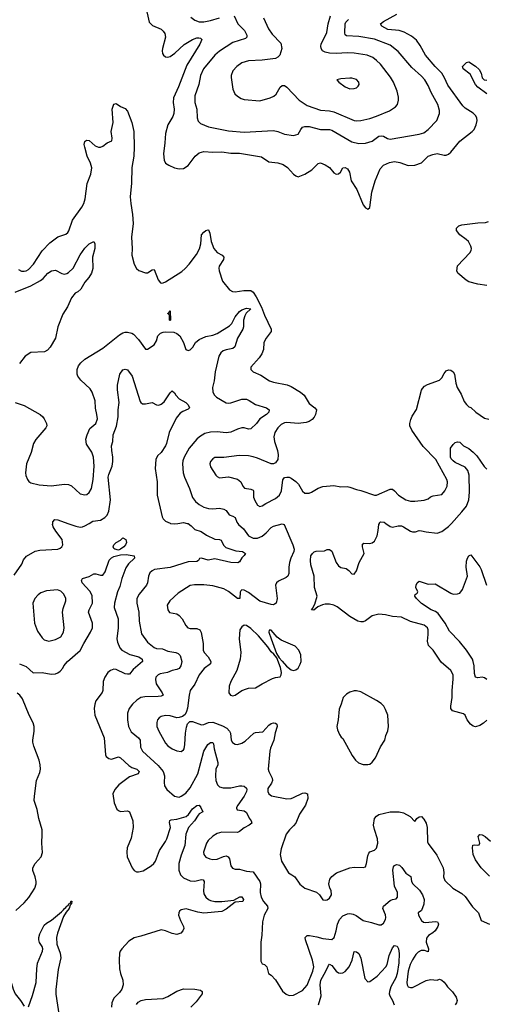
# Model space of a CAD drawing. Header units: inches. Extents: x 1682530 to 1839546, y 640742 to 791647.
# Tile 632 of 656: x 1795431 to 1799586, y 685715 to 694487. Entities that reach past the tile are written whole.
import ezdxf

# ---------------------------------------------------------------- set-up
doc = ezdxf.new("R2010")
doc.units = ezdxf.units.IN
doc.header["$MEASUREMENT"] = 0
doc.layers.add('B7698', color=7, linetype='Continuous')
doc.layers.add('B7699', color=7, linetype='Continuous')

msp = doc.modelspace()

# ---------------------------------------------------------------- linework, layer by layer
at = {"layer": 'B7698', "color": 5}
for points, elevation in [([(1795382.4, 689537.6), (1795450, 689636), (1795463.6, 689676.4), (1795491.4, 689708.6), (1795570, 689751.8), (1795610, 689761.1), (1795770, 689770.3), (1795790, 689777.6), (1795805.1, 689790), (1795814.3, 689810), (1795810, 689856), (1795754, 689930), (1795729.7, 689970), (1795723.5, 689990), (1795724.7, 690000)], 540), ([(1795861, 690000), (1795930, 689975.3), (1795970, 689966.3), (1795990, 689968.9), (1796010, 689978), (1796049.3, 690000)], 540), ([(1796921.6, 690000), (1796930, 689998.3), (1796958.2, 689978.2), (1796990, 689944.9), (1797047, 689927), (1797094.7, 689894.7), (1797170, 689858), (1797210, 689857), (1797224, 689850), (1797245.4, 689805.4), (1797266.2, 689786.2), (1797356.3, 689756.3), (1797416.3, 689750), (1797441.3, 689730), (1797430, 689712.3), (1797408.1, 689691.9), (1797390, 689656), (1797372.8, 689647.2), (1797310, 689651.1), (1797170, 689684.2), (1797110, 689673.3), (1797050, 689689.5), (1797033.7, 689686.3), (1797024.9, 689670), (1797010, 689660.5), (1796930, 689657), (1796770, 689608), (1796630.2, 689589.8), (1796610, 689578.5), (1796590, 689558.7), (1796578.5, 689530), (1796569.2, 689470.8), (1796559.6, 689450), (1796495.6, 689370), (1796474.9, 689330), (1796473.8, 689290), (1796492.8, 689210), (1796494.3, 689130), (1796516.9, 689016.9), (1796570, 688941.7), (1796630, 688892.9), (1796650, 688885.7), (1796703.6, 688883.6), (1796750, 688861.7), (1796822.8, 688850), (1796842, 688842), (1796861.4, 688821.4), (1796875.6, 688770), (1796865.8, 688730), (1796850, 688706), (1796830, 688697.1), (1796790, 688689.8), (1796747.5, 688672.5), (1796682, 688658), (1796663, 688650), (1796643.8, 688630), (1796639.5, 688610), (1796647.4, 688570), (1796700.9, 688490), (1796708, 688470), (1796690, 688461), (1796662.8, 688457.2), (1796545.2, 688454.8), (1796511, 688449), (1796474.9, 688425.1), (1796436.5, 688390), (1796405.7, 688350), (1796390.3, 688310), (1796390.2, 688250.2), (1796399.6, 688190), (1796422.3, 688142.3), (1796489, 688090), (1796503.5, 688070), (1796507.1, 688007.1), (1796524.7, 687970), (1796663.9, 687843.9), (1796709.4, 687790), (1796721.6, 687750), (1796717.6, 687690), (1796722, 687662), (1796742, 687630), (1796810, 687568.5), (1796850, 687561.1), (1796870, 687568.9), (1796910, 687596.5), (1796950, 687644.6), (1797018.8, 687770), (1797071.1, 687970), (1797106.4, 688030), (1797130, 688046.3), (1797150, 688046.4), (1797156.2, 688036.2), (1797161.7, 687990), (1797195.8, 687870), (1797194.4, 687850), (1797178.8, 687810), (1797175, 687750), (1797176.5, 687710), (1797191.2, 687671.2), (1797210, 687653.7), (1797244.2, 687644.2), (1797310, 687645), (1797390, 687661.7), (1797410, 687662), (1797430, 687658.4), (1797450, 687640.7), (1797453.6, 687630), (1797451, 687610), (1797430, 687569.8), (1797372.8, 687490), (1797361.3, 687470), (1797362.3, 687462.3), (1797368.1, 687448.1), (1797430, 687438.2), (1797450, 687424.6), (1797475, 687375), (1797493.4, 687350), (1797498.7, 687330), (1797474.4, 687310), (1797431.4, 687288.6), (1797390, 687256.1), (1797370, 687246.2), (1797232.5, 687247.5), (1797190, 687235.8), (1797150, 687213.6), (1797110, 687175.1), (1797094.9, 687150), (1797072.7, 687090), (1797068.5, 687070), (1797070.5, 687050.5), (1797090, 687026), (1797124.7, 687010), (1797150, 687005.3), (1797190, 687007), (1797247.1, 687032.9), (1797270, 687037.6), (1797286.8, 687030), (1797299.5, 687010), (1797310.3, 686950.3), (1797326.8, 686926.8), (1797350, 686920.3), (1797390, 686919.6), (1797450, 686901.3), (1797510, 686894.6), (1797569.2, 686810), (1797576.2, 686790), (1797573.2, 686710), (1797582.7, 686670), (1797601.2, 686630), (1797636.9, 686590), (1797640.9, 686570), (1797607.9, 686510), (1797592.8, 686450), (1797587.4, 686330), (1797579.5, 686270), (1797579.3, 686099.3), (1797590, 686076), (1797610.6, 686070.6), (1797631, 686050), (1797646.8, 685990), (1797670, 685974.8), (1797710, 685933), (1797772.7, 685832.7), (1797805.1, 685805.1), (1797830, 685794.6), (1797870, 685796.9), (1797950, 685838), (1797990, 685886.4), (1798042.6, 686010), (1798049.8, 686050), (1798039.8, 686110), (1797975, 686290), (1797974.7, 686310), (1797990, 686327.4), (1798011.8, 686328.2), (1798077.3, 686317.3), (1798130, 686301.2), (1798210, 686292.7), (1798230.8, 686309.2), (1798250, 686370.6), (1798262, 686430), (1798280.5, 686470), (1798310, 686502.7), (1798350, 686522.5), (1798370, 686524.4), (1798399.6, 686519.6), (1798426.6, 686506.6), (1798490, 686462), (1798565.3, 686445.3), (1798630, 686422.8), (1798650, 686422.8), (1798670, 686437.3), (1798689.5, 686470), (1798692.4, 686490), (1798690, 686513.2), (1798663.6, 686570), (1798671.6, 686590), (1798730, 686640.4), (1798750, 686650.4), (1798784.5, 686655.5), (1798794.5, 686670), (1798794.5, 686710), (1798769.1, 686769.1), (1798752.7, 686910), (1798760.8, 686939.2), (1798769.2, 686950.8), (1798782.1, 686957.9), (1798790, 686961.2), (1798814.1, 686954.1), (1798834.4, 686934.4), (1798870, 686882.3), (1798913.1, 686853.1), (1798921.6, 686810), (1798931.2, 686790), (1798991.4, 686731.4), (1799017.7, 686690), (1799032.5, 686650), (1799031.1, 686608.9), (1799010, 686551.3), (1798978.8, 686530), (1798982.6, 686510), (1799010, 686460.7), (1799026.6, 686446.6), (1799043.8, 686443.8), (1799134.3, 686454.3), (1799150.6, 686450), (1799157.7, 686437.7), (1799160.4, 686430), (1799154.9, 686410), (1799130.2, 686369.8), (1799110, 686351.2), (1799071.9, 686328.1), (1799054.3, 686305.7), (1799051.3, 686270), (1799070.3, 686209.7), (1799070, 686184), (1799036.1, 686196.1), (1799006, 686194), (1798980.8, 686179.2), (1798960.3, 686159.7), (1798927.8, 686112.2), (1798907.8, 686070), (1798890.8, 686010), (1798878.5, 685910), (1798880.3, 685890), (1798890.3, 685870.3), (1798910, 685863.7), (1798930, 685866), (1799050, 685927.9), (1799090, 685937.4), (1799149.1, 685930.9), (1799170, 685938), (1799190, 685931), (1799210, 685914), (1799230.5, 685890), (1799240.7, 685870), (1799285.1, 685825.1), (1799319.3, 685779.3), (1799326.7, 685750), (1799321.6, 685730), (1799309.2, 685710)], 540), ([(1797373, 690000), (1797380.2, 689990), (1797422.8, 689950), (1797470, 689890.3), (1797510, 689869.1), (1797550, 689867.9), (1797590, 689885.3), (1797625.4, 689914.6), (1797670, 689962.8), (1797690, 689973.8), (1797770, 689995.3), (1797786, 689990), (1797863.6, 689810), (1797874.9, 689770), (1797873.7, 689750), (1797845.5, 689690), (1797832.6, 689650), (1797827.2, 689610), (1797827.6, 689552.4), (1797818.4, 689530), (1797803.4, 689516.6), (1797736.5, 689483.5), (1797719.1, 689470), (1797708, 689450), (1797724, 689330), (1797716.5, 689290), (1797701.1, 689278.9), (1797690, 689275.1), (1797670, 689276.8), (1797570, 689307.7), (1797470, 689383.1), (1797430, 689405.1), (1797410, 689407.8), (1797400.7, 689399.3), (1797394.3, 689385.7), (1797390.3, 689330), (1797370, 689331.1), (1797291.6, 689391.6), (1797250, 689416), (1797150, 689443), (1797070, 689452.4), (1796989, 689451), (1796950, 689445.6), (1796841.2, 689378.8), (1796768.2, 689310), (1796744.9, 689270), (1796748.9, 689228.9), (1796766.4, 689206.4), (1796830, 689193.4), (1796850, 689179.1), (1796878, 689150), (1796910.5, 689090), (1796928.7, 689068.7), (1796950, 689063.1), (1797010, 689064.2), (1797036.4, 689050), (1797046.6, 689026.6), (1797064.4, 688930), (1797063.7, 688870), (1797073.1, 688850), (1797109.1, 688810), (1797133.1, 688770), (1797130.3, 688750), (1797073.7, 688706.3), (1797030.2, 688650), (1796992.1, 688567.9), (1796950.3, 688510), (1796939, 688470), (1796925.2, 688354.8), (1796916.7, 688323.3), (1796903.4, 688296.6), (1796881.7, 688278.3), (1796850.4, 688269.6), (1796830, 688268.2), (1796770, 688283.9), (1796730, 688288.6), (1796690, 688278.7), (1796672.6, 688267.4), (1796659, 688250), (1796652.7, 688227.3), (1796652.9, 688190), (1796668.8, 688148.8), (1796730, 688043), (1796750, 688017.1), (1796790, 687990.4), (1796830, 687973.4), (1796870, 687967.3), (1796890, 687981), (1796894.5, 687990), (1796902.9, 688030), (1796906.9, 688130), (1796915.1, 688184.9), (1796924.7, 688215.3), (1796945.6, 688234.4), (1796970, 688235.8), (1797050, 688204.4), (1797070, 688206.7), (1797113.5, 688226.5), (1797150, 688227.9), (1797236.5, 688196.5), (1797274.4, 688174.4), (1797299.7, 688150), (1797307.6, 688130), (1797315.6, 688070), (1797327.3, 688047.3), (1797350, 688032), (1797370, 688030.3), (1797410, 688042.3), (1797440.3, 688059.7), (1797517.2, 688130), (1797530, 688135.8), (1797596, 688144), (1797650, 688203), (1797670, 688218), (1797690, 688223), (1797710, 688219.1), (1797720.7, 688210), (1797723, 688190), (1797705.1, 688134.9), (1797693.1, 688070), (1797663.2, 687996.8), (1797657.8, 687970), (1797644, 687810), (1797648.9, 687790), (1797678.7, 687730), (1797681.3, 687710), (1797674.4, 687685.6), (1797642, 687638), (1797640.7, 687610), (1797651, 687590), (1797673.2, 687573.2), (1797810, 687547.2), (1797850, 687550.3), (1797870, 687556.9), (1797950, 687596), (1797970, 687599.5), (1797993, 687590), (1797996.5, 687550), (1797974.9, 687490), (1797922.2, 687410), (1797890, 687329.6), (1797870, 687304.2), (1797832.7, 687270), (1797805.5, 687230), (1797759.9, 687100.1), (1797750.4, 687050), (1797763.8, 686990), (1797825.8, 686885.8), (1797856, 686870), (1797881, 686850), (1797927.1, 686787.1), (1797970, 686750.8), (1798073.4, 686713.4), (1798101, 686690), (1798130, 686646.8), (1798150, 686642.8), (1798170, 686646.8), (1798190, 686661), (1798209, 686690), (1798204, 686730), (1798193.2, 686750), (1798183.7, 686790), (1798192.7, 686830), (1798210, 686854.8), (1798253.8, 686886.2), (1798369.7, 686930.3), (1798410, 686936.4), (1798490, 686933), (1798510, 686940.7), (1798519.2, 686970), (1798530, 687038), (1798539.1, 687060.9), (1798550, 687074.8), (1798590, 687087.7), (1798610, 687107.7), (1798620.9, 687150), (1798618.5, 687190), (1798590, 687274), (1798582.6, 687310), (1798589.7, 687370.3), (1798607.3, 687392.7), (1798630, 687406), (1798730, 687428.7), (1798810, 687430.4), (1798850, 687422), (1798907.9, 687387.9), (1798950, 687344.7), (1798968.7, 687370), (1798990, 687386.8), (1799010, 687387.3), (1799030, 687364), (1799050.3, 687330), (1799060.9, 687290), (1799063.4, 687163.4), (1799070, 687146.8), (1799144.8, 687044.8), (1799202, 686930), (1799208, 686890), (1799206.4, 686850), (1799217.1, 686817.1), (1799288.7, 686748.7), (1799370, 686701.6), (1799397.2, 686677.2), (1799462.8, 686582.8), (1799516, 686530), (1799542, 686462), (1799614, 686430)], 560), ([(1796774.9, 690000), (1796810, 689996.4), (1796838.5, 690000)], 540), ([(1799590, 688247), (1799560.5, 688219.5), (1799530, 688199.7), (1799490, 688187.6), (1799470, 688194), (1799447, 688210), (1799417, 688250), (1799398, 688290), (1799383.9, 688303.9), (1799286.6, 688330), (1799271.8, 688350), (1799269.7, 688370), (1799283.1, 688450), (1799282.2, 688510), (1799292.6, 688612.6), (1799291, 688651), (1799269.5, 688690), (1799184.2, 688764.2), (1799114.7, 688870), (1799072.8, 688912.8), (1799061.6, 688950), (1799069.7, 689010), (1799069.7, 689050), (1799062.4, 689070), (1799033.9, 689093.9), (1798910, 689125.1), (1798830, 689165.1), (1798750, 689169.7), (1798690, 689184.7), (1798630.2, 689189.8), (1798570, 689177.2), (1798510, 689132), (1798490, 689122.2), (1798470, 689121.5), (1798442, 689130), (1798369.8, 689169.8), (1798256.9, 689256.9), (1798229.7, 689269.7), (1798190, 689280.5), (1798150, 689279.6), (1798126.4, 689273.6), (1798084.9, 689255.1), (1798050, 689225.2), (1798029, 689230), (1798039.3, 689240.7), (1798060.2, 689279.8), (1798079.5, 689350), (1798056.2, 689430), (1798052.8, 689530), (1798024.5, 689630), (1798019.5, 689670), (1798025.2, 689710), (1798037.2, 689730), (1798054.2, 689745.8), (1798070, 689753.4), (1798144.7, 689755.3), (1798170, 689766), (1798190, 689766), (1798210, 689751.3), (1798250.5, 689650), (1798270, 689620.7), (1798290, 689608.2), (1798338, 689598), (1798361.3, 689581.3), (1798390, 689550.8), (1798410, 689546), (1798430, 689576), (1798454.7, 689650), (1798499.5, 689730), (1798483.1, 689790), (1798484.4, 689815.6), (1798496.6, 689823.4), (1798550, 689820.7), (1798570, 689826), (1798590, 689842.6), (1798613.6, 689890), (1798624.8, 689935.2), (1798630.9, 689989.1), (1798633.9, 690000)], 560), ([(1798691, 690000), (1798730, 689973.4), (1798750, 689967.4), (1798802, 689978), (1798830, 689976.5), (1798850, 689968.7), (1798910, 689930.3), (1798930, 689923.7), (1798956.1, 689923.9), (1798990, 689934.9), (1799010, 689934.6), (1799050, 689925.3), (1799150, 689914), (1799190, 689927), (1799250, 689971.4), (1799276.4, 690000)], 560), ([(1795430.4, 688750), (1795490, 688724), (1795550, 688668.8), (1795630, 688670.2), (1795710, 688657.7), (1795750, 688658.9), (1795770, 688667.6), (1795790, 688683.5), (1795815.3, 688710), (1795824.4, 688730), (1795857.3, 688770), (1795970, 688866.5), (1796001.8, 688930), (1796062, 689030), (1796078.3, 689070), (1796079.8, 689110), (1796044.5, 689210), (1796049.8, 689230), (1796078.6, 689290), (1796077.3, 689357.3), (1796056.9, 689396.9), (1795988.3, 689470), (1795980.5, 689490), (1795989.4, 689510), (1796050, 689527.7), (1796090, 689550.5), (1796110, 689550.5), (1796150, 689537.3), (1796170, 689538.8), (1796191.3, 689568.7), (1796228.6, 689671.4), (1796247.2, 689692.8), (1796270, 689704.9), (1796330, 689719.5), (1796378, 689722), (1796451.8, 689711.8), (1796452, 689690), (1796399.3, 689640.7), (1796374.8, 689605.2), (1796339.8, 689510), (1796322, 689438), (1796301.7, 689390), (1796275.6, 689290), (1796272.9, 689250), (1796307.8, 689150), (1796309.4, 689070), (1796297.1, 688970), (1796301.7, 688941.7), (1796321.7, 688890), (1796340.3, 688870), (1796411.8, 688831.8), (1796491.8, 688810), (1796523.1, 688790), (1796524.2, 688770), (1796441.3, 688698.7), (1796410, 688657.6), (1796390, 688655.1), (1796370, 688659.3), (1796290, 688699.3), (1796270, 688701.4), (1796238.4, 688690), (1796215.3, 688670), (1796190.3, 688630), (1796173.7, 688590), (1796171.8, 688510), (1796166.4, 688493.6), (1796110, 688419.3), (1796099, 688390), (1796094, 688350), (1796101.1, 688290), (1796182.4, 688090), (1796196.5, 687936.5), (1796202.4, 687922.4), (1796224.2, 687904.2), (1796250, 687899), (1796310, 687921.1), (1796330, 687910.3), (1796401.6, 687841.6), (1796430, 687825.2), (1796473.7, 687810), (1796495.3, 687790), (1796486, 687770), (1796410, 687741.2), (1796312.6, 687670), (1796276.9, 687630), (1796260.9, 687590), (1796272.8, 687510), (1796295.3, 687455.3), (1796310, 687441.7), (1796330, 687434.3), (1796390, 687438), (1796409.2, 687429.2), (1796437.2, 687350), (1796442.2, 687290), (1796424, 687196), (1796388, 687110), (1796384, 687070), (1796388.9, 687030), (1796432.7, 686932.7), (1796450, 686907.7), (1796470, 686896.3), (1796490, 686894.4), (1796530, 686905.7), (1796602.4, 686950), (1796625.4, 686970), (1796639.3, 686990), (1796674.7, 687085.3), (1796730, 687167.2), (1796740.3, 687190), (1796772.8, 687290), (1796766, 687334), (1796767.6, 687352.4), (1796781.1, 687358.9), (1796830, 687365.3), (1796912.3, 687387.7), (1796933.9, 687406.1), (1796970, 687456.2), (1797010, 687486.7), (1797030, 687490.4), (1797044.4, 687470), (1797061, 687430), (1797030, 687412.3), (1797019.3, 687400.7), (1796988.1, 687350), (1796933.8, 687290), (1796909.2, 687230.8), (1796902.9, 687130), (1796870, 687044.2), (1796849.5, 686970), (1796848.4, 686910), (1796861.8, 686870), (1796890, 686841.2), (1796950, 686814), (1796990, 686813.8), (1797050, 686828.7), (1797064.7, 686824.7), (1797072.8, 686810), (1797066.8, 686726.8), (1797070, 686698.8), (1797090.2, 686670), (1797112.8, 686650), (1797130, 686641.6), (1797170, 686632.4), (1797230, 686630.1), (1797336.9, 686643.1), (1797393, 686673), (1797410, 686672.2), (1797423.1, 686650), (1797417.3, 686630), (1797350, 686624.7), (1797270, 686562.5), (1797230, 686543.1), (1797070, 686527.4), (1797016.2, 686536.2), (1796914.7, 686565.3), (1796870, 686558.5), (1796854.5, 686545.5), (1796847.8, 686530), (1796846.7, 686510), (1796862.4, 686462.4), (1796890.4, 686410), (1796893.4, 686390), (1796884, 686370), (1796866, 686350), (1796830, 686336.2), (1796790, 686346.6), (1796730, 686371.2), (1796690, 686378), (1796510, 686321.4), (1796450, 686308.2), (1796402.4, 686277.6), (1796340.4, 686210), (1796327, 686190), (1796320.3, 686170), (1796315.8, 686110), (1796321.3, 686030), (1796328.5, 685990), (1796348.7, 685930), (1796352.2, 685890), (1796340.4, 685850), (1796319.1, 685820.9), (1796268.2, 685770), (1796250.4, 685730), (1796248.5, 685690)], 520), ([(1799590, 688608.2), (1799570, 688624.4), (1799550, 688628.4), (1799510, 688622.4), (1799491.2, 688631.2), (1799482.2, 688662.2), (1799478, 688730), (1799469.9, 688769.9), (1799462.4, 688790), (1799410.5, 688870.5), (1799347.9, 688947.9), (1799259.2, 689039.2), (1799218.9, 689110), (1799157.5, 689197.5), (1799133.9, 689213.9), (1799095.1, 689230), (1799010, 689285.1), (1798963.6, 689330), (1798949.4, 689350), (1798953.6, 689366.4), (1798970, 689378), (1798976, 689390), (1798959.5, 689430), (1798960.7, 689450), (1798970, 689471), (1798990, 689485.5), (1799070, 689457.1), (1799130, 689460.4), (1799270, 689377.1), (1799290, 689370.5), (1799330, 689370.7), (1799350, 689378.8), (1799375.1, 689410), (1799417.6, 689530), (1799408.3, 689610), (1799410, 689662), (1799418, 689690), (1799430, 689711), (1799450, 689721), (1799530, 689612.4), (1799540.9, 689590), (1799588, 689450)], 540), ([(1795397, 686550), (1795470, 686619.5), (1795512.2, 686667.8), (1795565.7, 686750), (1795577.7, 686790), (1795578.3, 686810), (1795569.8, 686849.8), (1795547.5, 686907.5), (1795546.6, 686930), (1795569.6, 686970), (1795622.9, 687030), (1795633.4, 687066.6), (1795627.7, 687150), (1795632.3, 687232.3), (1795629.8, 687269.8), (1795600.4, 687370), (1795586, 687450), (1795560.4, 687530), (1795562, 687570), (1795582, 687710), (1795610, 687780.7), (1795615, 687810), (1795613.6, 687850), (1795605.3, 687890), (1795556.4, 688016.4), (1795548.8, 688050), (1795547.9, 688070), (1795560.3, 688150), (1795559.8, 688190), (1795550, 688223.7), (1795515.3, 688290), (1795456.3, 688436.3), (1795431.7, 688470), (1795410, 688488.1)], 520), ([(1799616, 686856), (1799542, 686930), (1799490, 687003.7), (1799469.6, 687050.4), (1799463, 687110), (1799468, 687132), (1799482.5, 687137.5), (1799510, 687133.4), (1799524, 687136), (1799529.3, 687150), (1799512.7, 687210), (1799530, 687227.3), (1799550, 687223.8), (1799576.3, 687210), (1799623, 687170)], 560), ([(1795508.3, 685691.7), (1795545.4, 685794.6), (1795576.7, 685910), (1795582.5, 686030), (1795590, 686083.1), (1795633.2, 686190), (1795635.9, 686210), (1795630.6, 686230), (1795607.4, 686267.4), (1795600.1, 686290), (1795600.6, 686310), (1795610, 686344), (1795650, 686420.7), (1795670, 686439.7), (1795715.3, 686464.7), (1795802, 686538), (1795822.4, 686557.6), (1795828.7, 686570), (1795842.4, 686577.6), (1795850, 686590.2), (1795863.5, 686596.5), (1795870, 686610.3), (1795884.8, 686615.2), (1795887.1, 686630), (1795890, 686635.5), (1795895.5, 686635.5), (1795892.6, 686610), (1795881.1, 686598.9), (1795872, 686570), (1795843.6, 686536.4), (1795822.5, 686497.5), (1795768.8, 686350), (1795759.1, 686310), (1795762.6, 686250), (1795792.9, 686170), (1795798.3, 686130), (1795773, 686027), (1795753, 685847), (1795754.1, 685805.9), (1795781.1, 685610)], 480), ([(1798091.7, 685710), (1798115.5, 685790), (1798107.9, 685890), (1798112.6, 685930), (1798158, 686010), (1798180, 686060), (1798190, 686071.7), (1798210, 686060.3), (1798250, 686011.8), (1798270, 685994.9), (1798290, 685991.8), (1798310, 685996.5), (1798330, 686007.6), (1798366.4, 686050), (1798393.3, 686110), (1798410, 686186.8), (1798430, 686184.2), (1798450, 686167.4), (1798470, 686125.5), (1798506, 685946), (1798530, 685914.9), (1798550, 685919.5), (1798613.9, 685966.1), (1798692, 686048), (1798702.9, 686070), (1798721.9, 686150), (1798750, 686219.1), (1798770, 686239.3), (1798792.6, 686232.6), (1798804.2, 686210), (1798809.2, 686169.2), (1798806.2, 686086.2), (1798793.6, 685990), (1798780.3, 685950), (1798736.8, 685870), (1798723.1, 685830), (1798721.9, 685810), (1798726.3, 685790), (1798751.4, 685750), (1798767.2, 685710)], 520), ([(1795250, 685697.8), (1795239.9, 685730), (1795240.4, 685770), (1795251.1, 685830), (1795250.6, 685850), (1795206.5, 686013.5), (1795200.9, 686079.1), (1795207.3, 686112.7), (1795210, 686114.8), (1795230, 686101.3), (1795277.2, 686017.2), (1795349.2, 685930), (1795371.5, 685850), (1795389.6, 685809.6), (1795437.8, 685750), (1795470, 685699.3)], 480), ([(1796470, 685714.8), (1796486.5, 685733.5), (1796511.9, 685748.1), (1796550, 685759.1), (1796710, 685768.4), (1796750, 685783.7), (1796830, 685831.1), (1796890, 685853.8), (1796992, 685850), (1797040, 685840), (1797057.3, 685830), (1797055.5, 685810), (1797001.6, 685738.4), (1796956.2, 685690)], 520)]:
    msp.add_lwpolyline(points, dxfattribs=dict(at, elevation=elevation))
for points, elevation in [([(1796310, 689762), (1796278, 689770), (1796270, 689775.3), (1796262.7, 689790), (1796269.6, 689810), (1796290, 689830.6), (1796329.2, 689850.8), (1796350, 689872), (1796375.3, 689855.3), (1796382.8, 689830), (1796374, 689810), (1796357.3, 689790), (1796330, 689769.4)], 520), ([(1795768.3, 689408.3), (1795670, 689399.8), (1795619, 689381), (1795595.3, 689364.7), (1795564.4, 689330), (1795547.7, 689290), (1795561.6, 689110), (1795590, 689038.8), (1795630, 688980.7), (1795650, 688962), (1795690, 688950.6), (1795750, 688966), (1795796, 688990), (1795822, 689030), (1795827.3, 689070), (1795812.2, 689210), (1795818.4, 689241.6), (1795842, 689310), (1795840.5, 689330), (1795824.2, 689370), (1795797, 689397)], 540), ([(1797430, 689091.8), (1797410, 689079.3), (1797392.7, 689050), (1797385.7, 688970), (1797399.5, 688850), (1797393.7, 688790), (1797364.2, 688690), (1797310.4, 688590), (1797295.5, 688550), (1797294.8, 688490), (1797308.1, 688468.1), (1797330, 688464.9), (1797350, 688470.6), (1797410, 688510.5), (1797450, 688525.5), (1797470, 688530.5), (1797530, 688533.4), (1797590, 688570.5), (1797682.7, 688617.3), (1797710, 688628), (1797750, 688634), (1797760.7, 688650), (1797762, 688670), (1797754.7, 688714.7), (1797722.5, 688802.5), (1797694.9, 688834.9), (1797670, 688854), (1797640, 688900), (1797556.9, 688996.9), (1797490, 689062), (1797450, 689091.2)], 580), ([(1797670, 689049.2), (1797651.3, 689048.7), (1797649.1, 689030), (1797670, 688970.8), (1797719.3, 688839.3), (1797740.6, 688800.6), (1797770, 688773.7), (1797807.1, 688727.1), (1797850, 688694.9), (1797870, 688687.7), (1797890, 688694.8), (1797910, 688710.8), (1797930, 688746), (1797936.9, 688770), (1797933.6, 688830), (1797917.6, 688870), (1797885.6, 688905.6), (1797758.7, 688958.7), (1797725.2, 688985.2)], 580), ([(1798430, 688508.7), (1798410, 688508.7), (1798370, 688495.3), (1798342, 688478), (1798311.1, 688448.9), (1798294.8, 688390), (1798275.2, 688344.8), (1798268.2, 688250), (1798256.3, 688190), (1798261.1, 688161.1), (1798278, 688118), (1798295.3, 688095.3), (1798310, 688084.7), (1798390.5, 687930.5), (1798421, 687890), (1798447.9, 687867.9), (1798490, 687851), (1798530, 687850.8), (1798550, 687856), (1798570, 687871.3), (1798599, 687910), (1798643.7, 688010), (1798683.7, 688070), (1798692.3, 688110), (1798709.4, 688150.6), (1798716, 688190), (1798709.3, 688290), (1798690, 688342), (1798673.2, 688370), (1798650, 688396), (1798610, 688422.7), (1798470, 688499)], 580)]:
    msp.add_lwpolyline(points, close=True, dxfattribs=dict(at, elevation=elevation))
at = {"layer": 'B7699', "color": 5}
for points, elevation in [([(1796550, 694611.3), (1796585.1, 694465.1), (1796614.9, 694434.9), (1796690, 694402), (1796710, 694383.8), (1796723.2, 694363.2), (1796728.9, 694330), (1796701.5, 694230), (1796699.6, 694210), (1796704.3, 694184.3), (1796712.2, 694170), (1796730, 694154.9), (1796750, 694152.9), (1796770, 694160.2), (1796813.5, 694190), (1796894.9, 694265.1), (1796970, 694309), (1797010, 694324.6), (1797026.2, 694326.2), (1797042.5, 694322.5), (1797053, 694310), (1797035.3, 694270), (1796919.2, 694080.8), (1796845.6, 693890), (1796801.8, 693790), (1796797.7, 693750), (1796806.4, 693690), (1796803.7, 693650), (1796795.7, 693624.3), (1796748.9, 693550), (1796730, 693474), (1796724.8, 693390), (1796711.7, 693291.7), (1796716.5, 693236.5), (1796730, 693208.5), (1796759.1, 693190), (1796810, 693167.6), (1796850, 693158), (1796890, 693160.3), (1796930, 693186.7), (1796993.7, 693270), (1797030, 693300.3), (1797070, 693311.3), (1797150, 693306.9), (1797230, 693310.2), (1797310, 693298.4), (1797390, 693298), (1797584.9, 693264.9), (1797650, 693220.4), (1797730, 693213.1), (1797776.5, 693196.5), (1797815.5, 693170), (1797870.4, 693110.4), (1797890, 693094.8), (1797910, 693086.8), (1797970, 693110.5), (1798032.7, 693150), (1798090, 693204.9), (1798109.6, 693210.4), (1798150, 693193.7), (1798190.7, 693170), (1798230, 693124), (1798250, 693110.7), (1798270, 693113.4), (1798286.6, 693130), (1798310, 693166.8), (1798330, 693170.4), (1798350, 693158), (1798368.4, 693130), (1798383.1, 693050), (1798434.7, 692974.7), (1798490, 692838), (1798510, 692811.3), (1798530, 692798), (1798550, 692814), (1798567.3, 692950), (1798596.9, 693050), (1798642.5, 693157.5), (1798670, 693192), (1798725.3, 693214.7), (1798770, 693223.6), (1798815.9, 693215.9), (1798890, 693188.9), (1798948.7, 693191.3), (1799008, 693212), (1799069.7, 693270), (1799110, 693286.7), (1799150, 693295.3), (1799210, 693280.4), (1799230, 693281.3), (1799250, 693288.5), (1799270, 693305.3), (1799350, 693405.7), (1799461.6, 693490), (1799477.4, 693510), (1799496.4, 693550), (1799504.2, 693590), (1799502.4, 693610), (1799494.2, 693630), (1799470, 693654), (1799398.3, 693698.3), (1799378.9, 693718.9), (1799242.6, 693902.6), (1799214.5, 693970), (1799190, 694009.8), (1799130.6, 694070), (1799044.8, 694170), (1798998.2, 694258.2), (1798964.1, 694304.1), (1798920.2, 694340.2), (1798855, 694375), (1798810, 694389.1), (1798710, 694400.9), (1798655.8, 694430), (1798644.2, 694450), (1798669.6, 694470), (1798790, 694535.3)], 620), ([(1797340.5, 694520.5), (1797372.8, 694450), (1797432.8, 694390), (1797453.8, 694350), (1797453.4, 694330), (1797441.2, 694318.8), (1797330, 694284.4), (1797210, 694207.6), (1797169.1, 694170), (1797069.1, 694050), (1797042, 693990), (1797025.2, 693910), (1796991.6, 693810), (1796991.7, 693750), (1797007.4, 693690), (1797011.6, 693611.6), (1797021.8, 693581.8), (1797041.8, 693561.8), (1797111.3, 693531.3), (1797290, 693497.3), (1797430, 693484.7), (1797690, 693499.6), (1797730, 693490.3), (1797790, 693467.6), (1797870, 693456), (1797910, 693466), (1797934.7, 693510), (1797950.9, 693529.1), (1797970, 693536.1), (1798010, 693534.5), (1798110, 693509.4), (1798190, 693508.7), (1798210, 693503.2), (1798390, 693399.6), (1798450, 693385.3), (1798510, 693387.9), (1798570, 693405.8), (1798630, 693447.8), (1798650, 693452.6), (1798670, 693450.3), (1798707.6, 693427.6), (1798730, 693423.2), (1798990, 693467.9), (1799030, 693480.3), (1799070, 693508.8), (1799144.7, 693590), (1799169.6, 693650), (1799170, 693678), (1799154.7, 693730), (1799096.8, 693836.8), (1799070, 693900.7), (1799039.7, 693950), (1799010, 693983.1), (1798921.9, 694061.9), (1798802.3, 694202.3), (1798730, 694259.3), (1798590, 694311.9), (1798450, 694336.3), (1798342.6, 694342.6), (1798330.9, 694350.9), (1798325.8, 694370), (1798329.8, 694450), (1798335.1, 694464.9), (1798358.3, 694490)], 640), ([(1797603.6, 694503.6), (1797646.8, 694406.8), (1797679.1, 694359.1), (1797756.5, 694276.5), (1797767, 694230), (1797748.9, 694171.1), (1797730, 694152), (1797710, 694141.6), (1797590, 694126), (1797470, 694121.1), (1797410, 694102), (1797363.8, 694070), (1797330.4, 694030), (1797314.9, 693990), (1797313.2, 693973.2), (1797328.8, 693868.8), (1797347.1, 693827.1), (1797370, 693805.5), (1797404.4, 693784.4), (1797430, 693774.9), (1797570, 693764.4), (1797662, 693790), (1797694.5, 693805.5), (1797715.4, 693824.6), (1797750, 693884.9), (1797770, 693900.5), (1797790, 693900.4), (1797810, 693886.4), (1797919.5, 693770), (1797990, 693723), (1798110, 693681.6), (1798190, 693675.6), (1798230, 693666.2), (1798410, 693588.4), (1798430, 693585), (1798470, 693587.5), (1798550, 693607.2), (1798610, 693628.1), (1798724.4, 693675.6), (1798779.3, 693710), (1798795.1, 693730), (1798805.6, 693770), (1798804.8, 693795.2), (1798792.8, 693850), (1798761, 693930), (1798734.2, 693974.2), (1798644.4, 694090), (1798610, 694124.4), (1798575.6, 694150), (1798525.2, 694170), (1798410, 694188.2), (1798350, 694191.4), (1798250, 694186.3), (1798190, 694188.4), (1798150, 694198), (1798128.3, 694210), (1798114.5, 694230), (1798111.9, 694250), (1798115.8, 694270), (1798166.7, 694373.3), (1798178.6, 694450), (1798199.9, 694520.1)], 660), ([(1796954, 694510), (1796990, 694482.8), (1797030, 694467.6), (1797070, 694468.6), (1797130, 694480.2), (1797210, 694503.5)], 640), ([(1799590, 693827.8), (1799510, 693885.1), (1799489.9, 693910), (1799442.9, 694002.9), (1799381.7, 694050), (1799375.8, 694070), (1799410, 694106.4), (1799430, 694110.4), (1799490, 694071.6), (1799521.7, 694041.7), (1799539.8, 694010), (1799550.4, 693970), (1799566.7, 693950), (1799590, 693947.4)], 580), ([(1795421.2, 692261.2), (1795447.9, 692247.9), (1795470, 692245.4), (1795490, 692249.2), (1795510, 692262.8), (1795553.1, 692310), (1795630, 692427.4), (1795700, 692500), (1795770, 692552.9), (1795843, 692577), (1795859.5, 692590), (1795870, 692606.8), (1795900.3, 692699.7), (1795984.6, 692815.4), (1796001.4, 692850), (1796013.8, 692890), (1796032.2, 693027.8), (1796065.6, 693110), (1796072.3, 693167.7), (1796062.2, 693210), (1796031.6, 693270), (1796009.9, 693349.9), (1796006.4, 693373.6), (1796010, 693401), (1796025.3, 693414.7), (1796050, 693411.6), (1796102.9, 693362.9), (1796132.1, 693352.1), (1796150, 693352.7), (1796170, 693360.2), (1796210, 693388.5), (1796251.5, 693408.5), (1796255.3, 693430), (1796246.2, 693490), (1796264.2, 693570), (1796255.1, 693690), (1796270, 693734.8), (1796290, 693741), (1796330, 693714), (1796370, 693696.3), (1796390, 693673.4), (1796428.8, 693570), (1796447.4, 693490), (1796450.2, 693350), (1796446.2, 693270), (1796430.9, 693170), (1796425.3, 693030), (1796414.6, 692910), (1796419.6, 692850), (1796436.9, 692750), (1796440.6, 692670), (1796428.2, 692550), (1796432.9, 692450), (1796430.4, 692390), (1796450.5, 692310), (1796470.4, 692270.4), (1796492.3, 692252.3), (1796552.8, 692232.8), (1796570, 692232.7), (1796610, 692259.1), (1796630, 692260.5), (1796665.5, 692170), (1796684, 692144), (1796690, 692138.7), (1796710, 692141.7), (1796730, 692151.7), (1796875.5, 692244.5), (1796904.7, 692270), (1796938.9, 692310), (1797006.3, 692393.7), (1797033.2, 692446.8), (1797045.3, 692490), (1797051.5, 692570), (1797070, 692594.4), (1797090, 692608.2), (1797110, 692616.3), (1797113.8, 692613.8), (1797125.8, 692585.8), (1797137.1, 692510), (1797159.2, 692450), (1797190, 692414), (1797234, 692390), (1797250.4, 692370), (1797245.3, 692350), (1797207.7, 692292.3), (1797205.2, 692274.8), (1797207.5, 692250), (1797236.7, 692156.7), (1797299.9, 692079.9), (1797325.3, 692065.3), (1797350, 692063.7), (1797426.3, 692073.7), (1797490, 692073.4), (1797510, 692058.8), (1797537.5, 692017.5), (1797585.5, 691925.5), (1797610, 691855.5), (1797669.3, 691730), (1797669.1, 691710), (1797624.7, 691650), (1797606.4, 691610), (1797600.9, 691550), (1797587.4, 691510), (1797564, 691476), (1797490.7, 691390), (1797490.7, 691370), (1797510.8, 691350), (1797580, 691320), (1797656.3, 691270), (1797690, 691257.8), (1797813.9, 691233.9), (1797850, 691218.3), (1797933, 691170), (1797963.2, 691143.2), (1798008.4, 691068.4), (1798060.4, 691030), (1798073.1, 691010), (1798064.1, 690970), (1798053.1, 690946.9), (1798035.6, 690924.4), (1798010, 690906.6), (1797982.1, 690897.9), (1797910.1, 690889.9), (1797810, 690899), (1797790, 690896.8), (1797759.7, 690880.3), (1797729.2, 690850), (1797704.2, 690810), (1797695, 690770), (1797700.2, 690730), (1797725.8, 690650), (1797732.9, 690610), (1797730.3, 690570), (1797710, 690538.4), (1797690, 690529.7), (1797670, 690531.2), (1797550, 690580.4), (1797510, 690594), (1797470, 690601.3), (1797385.8, 690605.8), (1797250, 690586.3), (1797170, 690587.6), (1797150, 690575.6), (1797130, 690552), (1797124.2, 690530), (1797130, 690502.8), (1797179.1, 690430), (1797190, 690417.3), (1797210, 690405.5), (1797290, 690413.4), (1797370, 690393.1), (1797399.5, 690370), (1797418, 690330), (1797432.5, 690312.5), (1797490, 690303.1), (1797510, 690295.5), (1797514, 690290), (1797514.3, 690234.3), (1797523.8, 690203.8), (1797550, 690161), (1797570, 690150.8), (1797590, 690154.8), (1797621.7, 690178.3), (1797710, 690222.6), (1797745.1, 690250), (1797763.9, 690290), (1797773.1, 690386.9), (1797790, 690407.7), (1797810, 690412.7), (1797830, 690410.4), (1797850, 690401.3), (1797890, 690373.4), (1797913.1, 690350), (1797950, 690287.7), (1797970, 690268.2), (1798010, 690270.4), (1798030, 690277.6), (1798090, 690314), (1798130, 690328.5), (1798230, 690338.4), (1798290, 690324.9), (1798347.1, 690327.1), (1798370, 690322.8), (1798430, 690301), (1798470, 690294), (1798590, 690250.8), (1798610, 690250.8), (1798730, 690306), (1798750, 690304.7), (1798770, 690291), (1798804.7, 690250), (1798870.3, 690210.3), (1798910, 690197), (1798950, 690196.5), (1799034.3, 690205.7), (1799070, 690218.8), (1799090, 690234.8), (1799114.2, 690245.8), (1799190, 690258), (1799218.4, 690290), (1799236.9, 690330), (1799241.3, 690370), (1799234.3, 690390), (1799138.2, 690570), (1799024.1, 690684.1), (1798923.2, 690830), (1798906.5, 690870), (1798905.7, 690890), (1798913.8, 690926.2), (1798925.4, 690954.6), (1798964.4, 691015.6), (1799010, 691186), (1799018.5, 691201.5), (1799037.4, 691222.6), (1799062, 691238), (1799170, 691275.8), (1799190, 691294.9), (1799210, 691334.9), (1799230, 691359.5), (1799250, 691368.8), (1799270, 691364.2), (1799290, 691348.5), (1799302.8, 691330), (1799315.3, 691250), (1799327.4, 691210), (1799363.1, 691150), (1799390, 691084.7), (1799410, 691058), (1799430, 691038), (1799450, 691031), (1799493.4, 690990), (1799570, 690935.8), (1799608.7, 690928.7)], 580), ([(1799590, 692119.8), (1799510, 692130.4), (1799430, 692152.4), (1799406.7, 692166.7), (1799331.6, 692230), (1799324.2, 692250), (1799330, 692293.4), (1799440.5, 692410), (1799451.5, 692430), (1799453.6, 692450), (1799449.7, 692470), (1799427.1, 692510), (1799408.4, 692528.4), (1799349.7, 692570), (1799319.7, 692610), (1799319.7, 692630), (1799342.4, 692650), (1799370, 692659), (1799510, 692677.5), (1799580.6, 692679.4), (1799607, 692690)], 580), ([(1795390, 692059.3), (1795530, 692115.7), (1795616, 692164), (1795638.9, 692181.1), (1795682, 692230), (1795715.3, 692250), (1795750, 692254.4), (1795805, 692225), (1795830, 692220.8), (1795850, 692225.5), (1795865.1, 692234.9), (1795905.8, 692274.2), (1795970, 692393.4), (1796010, 692450.6), (1796050, 692490.7), (1796090, 692511.3), (1796098.8, 692490), (1796100.7, 692450), (1796078.4, 692370), (1796082, 692270), (1796070.6, 692230), (1796045.5, 692190), (1796011.5, 692148.5), (1795974.8, 692085.2), (1795950, 692063.5), (1795923.7, 692050), (1795891.6, 692010), (1795855.3, 691930), (1795816.1, 691863.9), (1795770.3, 691750), (1795750.3, 691650), (1795703.1, 691570), (1795677.6, 691542.4), (1795652, 691528), (1795530, 691521), (1795478.5, 691490), (1795430, 691424.7)], 560), ([(1795390, 691075.5), (1795469.5, 691050.5), (1795613.4, 690970), (1795638, 690950), (1795650.3, 690930.3), (1795670.5, 690890), (1795673, 690870), (1795664.9, 690850), (1795573.7, 690746.3), (1795553.8, 690710), (1795534.4, 690630), (1795493, 690530), (1795483.6, 690450), (1795486.7, 690426.7), (1795500.4, 690390), (1795513.1, 690373.1), (1795530, 690361.6), (1795603.8, 690343.8), (1795710, 690332.9), (1795830, 690348.7), (1795865.1, 690345.1), (1795893.3, 690333.3), (1795970, 690263), (1796010, 690253), (1796030, 690258), (1796050, 690274), (1796070, 690311.3), (1796086.6, 690390), (1796094.5, 690510), (1796089.7, 690590), (1796073.1, 690633.1), (1796026.6, 690706.6), (1796021.1, 690750), (1796030.6, 690789.4), (1796055.2, 690844.8), (1796109.7, 690890), (1796123.5, 690930), (1796119.2, 690970), (1796104.9, 691024.9), (1796103.1, 691090), (1796077.2, 691170), (1796057.8, 691197.8), (1795974.6, 691274.6), (1795948.6, 691310), (1795942.7, 691330), (1795944.2, 691370), (1795956.2, 691403.8), (1795974.2, 691430), (1796010, 691461.3), (1796170, 691560.3), (1796320.1, 691679.9), (1796350, 691698), (1796370, 691703), (1796390, 691704), (1796430, 691694.8), (1796445.2, 691685.2), (1796490, 691637.3), (1796550, 691552.7), (1796570, 691552.2), (1796630, 691590.4), (1796650, 691624.9), (1796660.3, 691670), (1796685.3, 691694.7), (1796710, 691704.4), (1796730, 691706.5), (1796802.4, 691702.4), (1796830.1, 691690.1), (1796856.9, 691670), (1796889, 691610), (1796910.2, 691550.2), (1796930, 691540.2), (1796950, 691546), (1796972.1, 691570), (1796997.4, 691610), (1797030, 691636.9), (1797090, 691663.9), (1797150, 691675.6), (1797189.6, 691690), (1797300.4, 691759.6), (1797319.8, 691780.2), (1797350, 691840.8), (1797390, 691886.5), (1797410, 691902.8), (1797450, 691916.9), (1797490.6, 691910), (1797448.3, 691871.7), (1797437.3, 691850), (1797424.9, 691810), (1797424.2, 691750), (1797419.5, 691730), (1797371.5, 691650), (1797347, 691573), (1797330, 691559.1), (1797270, 691546.8), (1797243.7, 691536.3), (1797222, 691518), (1797205.4, 691490), (1797171.7, 691350), (1797163.2, 691270), (1797148.7, 691210), (1797150.2, 691170.2), (1797163.9, 691143.9), (1797183.5, 691123.5), (1797270, 691073.6), (1797290, 691070.2), (1797310, 691073.2), (1797410, 691105.5), (1797450, 691106.7), (1797475.8, 691095.8), (1797530, 691057.6), (1797630, 691028.5), (1797653.4, 691010), (1797648.7, 690990), (1797630, 690969.8), (1797570.3, 690930), (1797539, 690890), (1797490, 690841.6), (1797470, 690838), (1797430.9, 690850.9), (1797410, 690852.2), (1797370, 690840.4), (1797310, 690813), (1797270, 690805.7), (1797190, 690816.5), (1797130, 690813.7), (1797080.7, 690799.3), (1797032, 690770), (1797008.9, 690750), (1796940.8, 690670), (1796896.1, 690590), (1796884.5, 690555.5), (1796881.2, 690530), (1796886.4, 690450), (1796899.2, 690410), (1796944, 690310), (1796969, 690230), (1796995.8, 690195.8), (1797028.7, 690168.7), (1797070, 690145.2), (1797111.7, 690131.7), (1797150, 690129.5), (1797210, 690135.9), (1797250, 690127.6), (1797270, 690113.4), (1797296, 690076), (1797330, 690065), (1797350, 690051.8), (1797365.8, 690010), (1797373, 690000)], 560), ([(1796049.3, 690000), (1796081.8, 690018.2), (1796150, 690029.3), (1796190, 690051.2), (1796210, 690071.6), (1796224.5, 690110), (1796239.6, 690210), (1796219.4, 690410), (1796224, 690436), (1796254.5, 690510), (1796260.8, 690550), (1796261.6, 690590), (1796250.6, 690650), (1796249.9, 690690), (1796261.7, 690730), (1796263.8, 690790), (1796294.2, 690865.8), (1796307.9, 690947.9), (1796308.6, 691010), (1796317.2, 691077.2), (1796301.6, 691190), (1796302, 691230), (1796322.7, 691330), (1796350, 691367.3), (1796370, 691373), (1796390, 691367.3), (1796431.8, 691311.8), (1796505.3, 691085.3), (1796510, 691076), (1796524.9, 691064.9), (1796550, 691064), (1796610, 691076.3), (1796650, 691056), (1796670, 691053.8), (1796690, 691060.8), (1796717, 691083), (1796770, 691164), (1796790, 691181), (1796810, 691162.8), (1796822, 691142), (1796850, 691110.4), (1796910, 691075.3), (1796930, 691057), (1796943.8, 691030), (1796930, 691016.2), (1796882.9, 690997.1), (1796859, 690981), (1796823.1, 690936.9), (1796762.4, 690810), (1796738.9, 690710), (1796730, 690689.2), (1796690.6, 690630), (1796658, 690602), (1796644, 690570), (1796637.4, 690490), (1796655.3, 690370), (1796655.8, 690250), (1796698.6, 690058.6), (1796710, 690039.1), (1796730, 690019.1), (1796770, 690000.5), (1796774.9, 690000)], 540), ([(1799276.4, 690000), (1799370, 690101.5), (1799410, 690151.7), (1799431.9, 690208.1), (1799436.4, 690276.4), (1799434, 690430), (1799420.9, 690470), (1799399.4, 690499.4), (1799310, 690542.2), (1799290, 690555.6), (1799273.9, 690573.9), (1799268.7, 690590), (1799268.2, 690670), (1799290, 690703.2), (1799310, 690719.7), (1799330, 690726.5), (1799350, 690722.4), (1799384.9, 690690), (1799430, 690666), (1799470, 690634.9), (1799500.8, 690600.8), (1799566.6, 690506.6), (1799590, 690484.2)], 560), ([(1795724.7, 690000), (1795726.2, 690013.8), (1795745.3, 690034.7), (1795770, 690032.7), (1795861, 690000)], 540), ([(1796838.5, 690000), (1796890, 690006.5), (1796921.6, 690000)], 540), ([(1798633.9, 690000), (1798635.2, 690004.8), (1798645.4, 690014.6), (1798676.3, 690010), (1798691, 690000)], 560)]:
    msp.add_lwpolyline(points, dxfattribs=dict(at, elevation=elevation))
for points, elevation in [([(1798390, 693965.1), (1798370, 693965.1), (1798290, 693959), (1798254, 693950), (1798272, 693930), (1798331, 693890), (1798370, 693870.7), (1798410, 693873.4), (1798430, 693880.7), (1798446.8, 693893.2), (1798455.1, 693910), (1798452.3, 693930), (1798430, 693953.6)], 680), ([(1796770, 691806), (1796766, 691810), (1796766, 691850), (1796762, 691862), (1796748, 691870), (1796762, 691878), (1796766, 691890), (1796772, 691892), (1796774, 691810)], 560)]:
    msp.add_lwpolyline(points, close=True, dxfattribs=dict(at, elevation=elevation))

doc.saveas('drawing.dxf')
